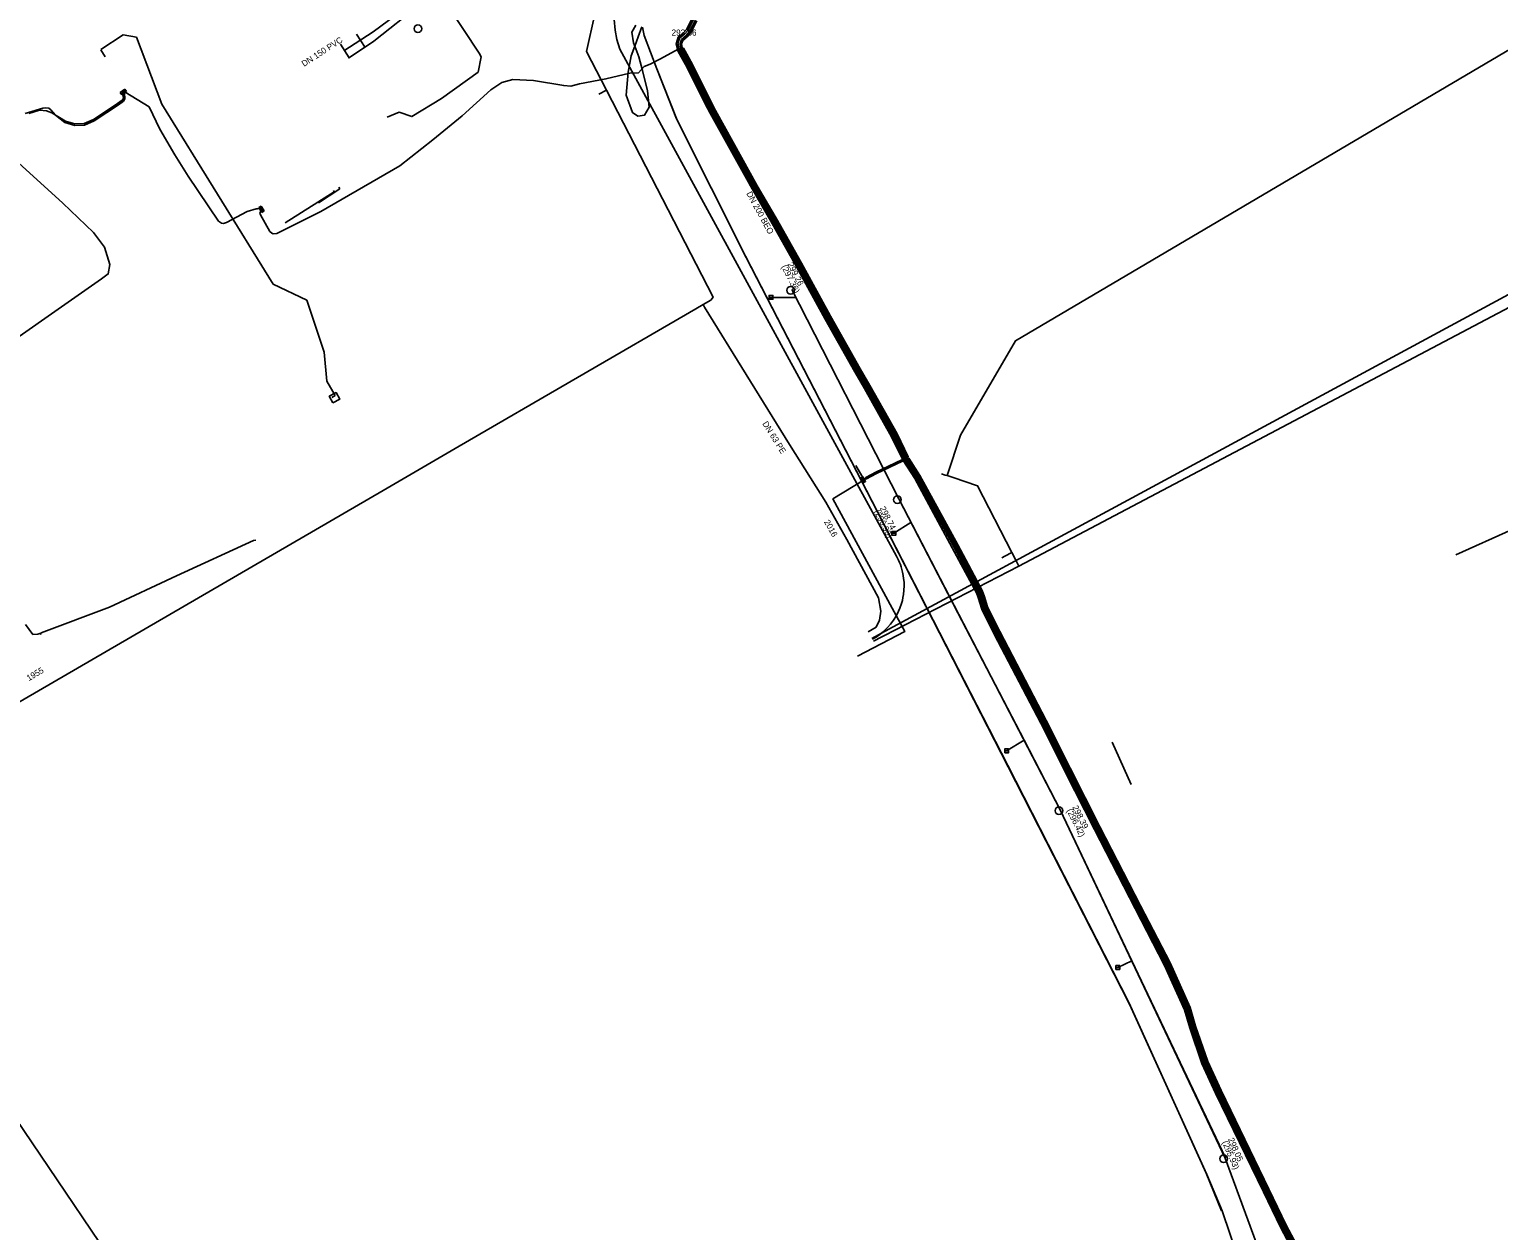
# Model space of a CAD drawing. Extents: x -600391 to -599491, y -1160176 to -1159402.
# Drawn here: x -599833.6 to -599641, y -1159680.9 to -1159523.5 of the extents above; entities that cross this region are included whole.
import ezdxf

# ---------------------------------------------------------------- set-up
doc = ezdxf.new("R2010")
doc.units = 0
for name, color, linetype in [('28', 7, 'Continuous'), ('31', 7, 'Continuous'), ('CETIN_linie', 7, 'Continuous'), ('EON_linie', 7, 'Continuous'), ('Vrstva 1', 7, 'Continuous'), ('Vrstva 13', 7, 'Continuous'), ('Vrstva 15', 7, 'Continuous'), ('Vrstva 3', 7, 'Continuous'), ('Vrstva 4', 7, 'Continuous'), ('Vrstva 42', 7, 'Continuous'), ('Vrstva 43', 7, 'Continuous'), ('Vrstva 44', 7, 'Continuous'), ('Vrstva 5', 7, 'Continuous'), ('Vrstva 55', 7, 'Continuous'), ('Vrstva 58', 7, 'Continuous'), ('Vrstva 8', 7, 'Continuous'), ('ČD_linie', 7, 'Continuous')]:
    doc.layers.add(name, color=color, linetype=linetype)

# ---------------------------------------------------------------- blocks, each defined once
blk = doc.blocks.new('NN630')
at = {"layer": '31'}
for points in [[(0, -0.7), (-0.7, 0)], [(-0.7, -0.7), (-0.7, 0), (0.7, 0), (0.7, -0.7)], [(-0.7, -0.7), (0.7, -0.7)], [(0, -0.7), (0.7, 0)]]:
    blk.add_lwpolyline(points, dxfattribs=at)
blk = doc.blocks.new('NN620')
at = {"layer": '28'}
for points in [[(0.75, 0), (-0.75, 0)], [(-0.75, 0), (-0.75, -0.75)], [(0.75, -0.75), (0.75, 0)], [(-0.75, -0.75), (0.75, -0.75)], [(0.37, -0.18), (-0.38, -0.18)], [(-0.38, -0.18), (-0.38, -0.56)], [(-0.38, -0.56), (0.37, -0.56)], [(0.32, -0.23), (-0.33, -0.23)], [(-0.33, -0.23), (-0.33, -0.51)], [(-0.33, -0.51), (0.32, -0.51)], [(0.27, -0.27), (-0.28, -0.27)], [(-0.28, -0.27), (-0.28, -0.46)], [(-0.28, -0.46), (0.27, -0.46)], [(0.23, -0.32), (-0.23, -0.32)], [(-0.23, -0.32), (-0.23, -0.42)], [(-0.23, -0.42), (0.23, -0.42)], [(-0.19, -0.37), (0.19, -0.37)], [(0.23, -0.42), (0.23, -0.32)], [(0.27, -0.46), (0.27, -0.27)], [(0.32, -0.51), (0.32, -0.23)], [(0.37, -0.56), (0.37, -0.18)]]:
    blk.add_lwpolyline(points, dxfattribs=at)

msp = doc.modelspace()

# ---------------------------------------------------------------- linework, layer by layer
at = {"layer": 'CETIN_linie'}
msp.add_lwpolyline([(-599595.4, -1159569.61), (-599613.6, -1159577.67), (-599631.8, -1159585.72), (-599646.6, -1159592.36)], dxfattribs=at)
at = {"layer": 'EON_linie'}
msp.add_lwpolyline([(-599679.22, -1159673.6), (-599679.3, -1159673.41), (-599689.43, -1159651.07), (-599705.32, -1159619.97), (-599722.43, -1159586.66), (-599739.68, -1159553.24), (-599748.74, -1159535.23), (-599751.32, -1159528.67)], dxfattribs=at)
at = {"layer": 'Vrstva 1'}
for p, q in [((-599790.66, -1159524.12), (-599789.53, -1159525.88)), ((-599792.76, -1159525.47), (-599791.63, -1159527.23)), ((-599791.72, -1159527.29), (-599788.42, -1159525.07)), ((-599793, -1159544.2), (-599792.87, -1159544.4)), ((-599793.69, -1159544.63), (-599793.59, -1159544.79)), ((-599736.34, -1159558.64), (-599733.07, -1159558.67)), ((-599720.24, -1159589.56), (-599718, -1159588.13)), ((-599705.46, -1159618.06), (-599703.18, -1159616.67)), ((-599690.88, -1159646.47), (-599689.07, -1159645.6))]:
    msp.add_line(p, q, dxfattribs=at)
for points in [[(-599756.17, -1159526.09), (-599756.54, -1159524.86), (-599756.77, -1159523.63), (-599756.9, -1159522.21), (-599756.8, -1159520.76), (-599756.51, -1159519.5), (-599755.99, -1159518.12), (-599755.38, -1159516.95), (-599754.61, -1159515.89), (-599753.8, -1159515.05), (-599752.93, -1159514.34), (-599752.22, -1159513.83), (-599751.58, -1159513.4), (-599715.24, -1159488.66), (-599658.59, -1159453.85)], [(-599788.42, -1159525.07), (-599782.34, -1159520.25), (-599779.79, -1159518.07), (-599779.72, -1159514.64)], [(-599723.06, -1159603.44), (-599722.57, -1159603.17), (-599722.07, -1159602.8), (-599721.6, -1159602.42), (-599721.08, -1159601.92), (-599720.68, -1159601.46), (-599720.31, -1159600.96), (-599719.91, -1159600.32), (-599719.63, -1159599.75), (-599719.45, -1159599.35), (-599719.24, -1159598.74), (-599719.13, -1159598.35), (-599719.05, -1159597.97), (-599718.98, -1159597.58), (-599718.92, -1159597), (-599718.9, -1159596.43), (-599718.91, -1159595.96), (-599718.96, -1159595.46), (-599719.01, -1159595.09), (-599719.1, -1159594.65), (-599719.19, -1159594.29), (-599719.28, -1159593.96), (-599719.39, -1159593.65), (-599719.5, -1159593.37), (-599719.63, -1159593.09), (-599719.89, -1159592.57), (-599756.17, -1159526.09)], [(-599800.03, -1159548.87), (-599793.59, -1159544.79)], [(-599795.66, -1159546.25), (-599792.87, -1159544.4)], [(-599733.6, -1159557.62), (-599719.6, -1159585.05), (-599698.44, -1159625.81), (-599676.83, -1159671.44), (-599668.21, -1159694.85), (-599705.56, -1159720.34), (-599743.19, -1159746.17), (-599779.24, -1159770.44), (-599816.43, -1159796.74)], [(-599719.6, -1159585.05), (-599733.6, -1159557.62)], [(-599733.07, -1159558.67), (-599736.34, -1159558.64)], [(-599698.44, -1159625.81), (-599703.18, -1159616.67), (-599711.84, -1159600), (-599719.6, -1159585.05)], [(-599718, -1159588.13), (-599720.24, -1159589.56)], [(-599703.18, -1159616.67), (-599705.46, -1159618.06)], [(-599676.79, -1159671.41), (-599689.07, -1159645.6), (-599698.44, -1159625.81)], [(-599689.07, -1159645.6), (-599690.88, -1159646.47)], [(-599668.21, -1159694.85), (-599676.83, -1159671.44)]]:
    msp.add_lwpolyline(points, dxfattribs=at)
at = {"layer": 'Vrstva 13'}
for p, q in [((-599821.27, -1159524.24), (-599824.19, -1159526.16)), ((-599819.53, -1159524.52), (-599821.27, -1159524.24)), ((-599816.21, -1159533.32), (-599819.53, -1159524.52)), ((-599823.61, -1159527.1), (-599824.21, -1159526.19)), ((-599757.93, -1159531.49), (-599758.93, -1159532.01)), ((-599801.61, -1159556.91), (-599816.21, -1159533.32)), ((-599797.2, -1159559.01), (-599801.61, -1159556.91)), ((-599794.9, -1159565.82), (-599797.2, -1159559.01)), ((-599745.25, -1159559.56), (-599746.19, -1159560.13)), ((-599745.25, -1159559.56), (-599745.05, -1159559.91)), ((-599794.57, -1159569.6), (-599794.9, -1159565.82)), ((-599793.48, -1159571.51), (-599794.57, -1159569.6)), ((-599793.48, -1159571.51), (-599793.9, -1159571.75)), ((-599713.5, -1159581.92), (-599713.99, -1159581.76)), ((-599713.26, -1159582), (-599713.5, -1159581.92)), ((-599713.26, -1159582), (-599712.48, -1159582.26)), ((-599704.77, -1159592.07), (-599705.7, -1159592.55)), ((-599705.7, -1159592.55), (-599706.11, -1159592.76)), ((-599722.25, -1159602.87), (-599723.11, -1159603.33)), ((-599721.82, -1159603.13), (-599722.9, -1159603.7))]:
    msp.add_line(p, q, dxfattribs=at)
for points in [[(-599757.93, -1159531.49), (-599760.55, -1159526.41), (-599759.42, -1159521.54), (-599758.81, -1159518.92), (-599742.22, -1159508.61), (-599680.74, -1159470.43), (-599612.05, -1159427.77), (-599574.38, -1159404.36), (-599573.73, -1159403.97), (-599570.13, -1159401.77)], [(-599490.77, -1159438.62), (-599512.51, -1159451.33), (-599529.09, -1159460.99), (-599704.29, -1159564.32), (-599711.49, -1159576.7), (-599713.26, -1159582)], [(-599703.86, -1159593.85), (-599518.59, -1159496.06), (-599513.69, -1159492.44), (-599490.77, -1159475.54)], [(-599515.13, -1159489.53), (-599522.02, -1159494.63), (-599689.57, -1159585.22), (-599721.95, -1159602.71), (-599722.25, -1159602.87)], [(-599778.86, -1159517.59), (-599778.55, -1159517.83), (-599778.39, -1159518.06), (-599779.66, -1159518.93), (-599776.67, -1159523.51), (-599774.59, -1159526.64), (-599774.33, -1159527.11), (-599774.71, -1159529.11), (-599779.55, -1159532.55), (-599783.41, -1159534.94), (-599785.07, -1159534.35), (-599786.65, -1159535.02)], [(-599757.93, -1159531.49), (-599743.94, -1159558.59), (-599744.24, -1159558.98), (-599745.25, -1159559.56)], [(-599861.59, -1159627.22), (-599851.9, -1159621.54), (-599851.51, -1159621.31), (-599787.2, -1159583.96), (-599777.21, -1159578.14), (-599777.2, -1159578.13), (-599746.19, -1159560.13)], [(-599745.05, -1159559.91), (-599739.62, -1159568.74), (-599733.91, -1159577.93), (-599729.14, -1159585.46), (-599726.4, -1159590.35), (-599722.24, -1159598.01), (-599721.93, -1159599.78), (-599722.14, -1159600.92), (-599722.56, -1159601.85), (-599723.59, -1159602.46)], [(-599704.77, -1159592.07), (-599709.27, -1159583.33), (-599712.48, -1159582.26)], [(-599703.86, -1159593.85), (-599704.3, -1159592.99), (-599704.77, -1159592.07)], [(-599703.86, -1159593.85), (-599721.48, -1159602.94), (-599721.82, -1159603.13)], [(-599765.72, -1159769.27), (-599811.19, -1159702.04), (-599843.15, -1159654.78), (-599844.02, -1159653.49), (-599861.32, -1159627.71)]]:
    msp.add_lwpolyline(points, dxfattribs=at)
at = {"layer": 'Vrstva 15'}
msp.add_lwpolyline([(-599793.76, -1159572.47), (-599792.88, -1159571.99), (-599793.36, -1159571.11), (-599794.24, -1159571.59)], close=True, dxfattribs=at)
at = {"layer": 'Vrstva 3'}
for p, q in [((-599736.59, -1159558.64), (-599736.09, -1159558.64)), ((-599720.49, -1159589.56), (-599719.99, -1159589.56)), ((-599705.71, -1159618.06), (-599705.21, -1159618.06)), ((-599691.13, -1159646.47), (-599690.63, -1159646.47))]:
    msp.add_line(p, q, dxfattribs=at)
for points in [[(-599736.59, -1159558.89), (-599736.09, -1159558.89), (-599736.09, -1159558.39), (-599736.59, -1159558.39)], [(-599720.49, -1159589.81), (-599719.99, -1159589.81), (-599719.99, -1159589.31), (-599720.49, -1159589.31)], [(-599705.71, -1159618.31), (-599705.21, -1159618.31), (-599705.21, -1159617.81), (-599705.71, -1159617.81)], [(-599691.13, -1159646.72), (-599690.63, -1159646.72), (-599690.63, -1159646.22), (-599691.13, -1159646.22)]]:
    msp.add_lwpolyline(points, close=True, dxfattribs=at)
for centre in [(-599782.63, -1159523.42), (-599733.78, -1159557.71), (-599719.77, -1159585.15), (-599698.61, -1159625.91), (-599677.01, -1159671.53)]:
    msp.add_circle(centre, 0.5, dxfattribs=at)
at = {"layer": 'Vrstva 42'}
msp.add_line((-599725.21, -1159580.69), (-599724.14, -1159582.56), dxfattribs=at)
for points in [[(-599664.42, -1159688.47), (-599668.82, -1159680.23), (-599671.09, -1159675.52), (-599677.36, -1159662.58), (-599679.11, -1159658.77), (-599680.7, -1159654.14), (-599681.4, -1159651.71), (-599684.03, -1159645.87), (-599687.91, -1159638.36), (-599693.24, -1159628.03), (-599697.12, -1159620.35), (-599700.26, -1159614.1), (-599706.37, -1159602.41), (-599707.96, -1159599.2), (-599708.42, -1159597.73), (-599708.67, -1159597.05), (-599711.87, -1159591.06), (-599716.82, -1159581.98), (-599718.26, -1159579.71), (-599722.5, -1159581.73), (-599723.83, -1159582.42), (-599724.12, -1159582.46), (-599723.93, -1159582.25), (-599722.59, -1159581.55), (-599718.36, -1159579.53), (-599719.83, -1159576.53), (-599723.41, -1159570.19), (-599724.65, -1159568), (-599728.54, -1159561.1), (-599732.36, -1159554.17), (-599735.49, -1159548.57), (-599738.14, -1159544.03), (-599739.06, -1159542.37), (-599743.62, -1159534.13), (-599743.96, -1159533.46), (-599746.84, -1159527.72), (-599747.4, -1159526.74), (-599747.82, -1159525.97), (-599748.5, -1159526.12), (-599750.81, -1159527.39), (-599752.19, -1159528.07), (-599752.99, -1159528.39)], [(-599752.99, -1159528.39), (-599753.7, -1159529.2), (-599754.85, -1159529.23), (-599757.98, -1159530.01), (-599761.46, -1159530.63), (-599762.57, -1159530.95), (-599763.51, -1159530.88), (-599767.47, -1159530.22), (-599770.18, -1159530.09), (-599771.63, -1159530.46), (-599773.06, -1159531.45), (-599776.83, -1159534.83), (-599780.66, -1159537.97), (-599784.99, -1159541.4), (-599795.37, -1159547.4), (-599798.74, -1159549.09), (-599801.11, -1159550.25), (-599801.59, -1159550.29), (-599801.78, -1159550.24), (-599802.03, -1159549.99), (-599803.28, -1159547.82), (-599803.34, -1159547.59), (-599803.32, -1159547.5), (-599803.3, -1159547.44), (-599803.18, -1159547.35)], [(-599821.1, -1159531.82), (-599821.03, -1159532.61), (-599821.24, -1159532.93), (-599821.89, -1159533.39), (-599825.07, -1159535.52), (-599826.35, -1159536.05), (-599827.6, -1159536.11), (-599828.92, -1159535.71), (-599830.13, -1159534.74), (-599830.73, -1159534.07), (-599831.01, -1159533.83), (-599831.4, -1159533.78), (-599831.78, -1159533.82), (-599834.09, -1159534.55)], [(-599833.61, -1159534.52), (-599832.25, -1159534.11), (-599831.31, -1159534.17), (-599830.6, -1159534.44), (-599828.83, -1159535.53), (-599827.58, -1159535.91), (-599826.39, -1159535.85), (-599825.16, -1159535.34), (-599822, -1159533.23), (-599821.39, -1159532.79), (-599821.24, -1159532.56), (-599821.29, -1159531.94)], [(-599803.42, -1159546.97), (-599803.55, -1159547), (-599803.71, -1159547.02), (-599803.85, -1159547.03), (-599805, -1159547.37), (-599807.73, -1159548.82), (-599808.11, -1159548.94), (-599808.36, -1159548.93), (-599808.76, -1159548.64), (-599812.76, -1159542.73), (-599814.49, -1159539.97), (-599816.45, -1159536.58), (-599817.86, -1159533.68), (-599821, -1159531.76)], [(-599724.14, -1159582.56), (-599728.24, -1159585.04), (-599718.82, -1159602.43), (-599725.03, -1159605.68)]]:
    msp.add_lwpolyline(points, dxfattribs=at)
at = {"layer": 'Vrstva 44'}
for points in [[(-599664.78, -1159688.65), (-599669.18, -1159680.41), (-599671.45, -1159675.7), (-599677.72, -1159662.76), (-599679.49, -1159658.91), (-599681.08, -1159654.26), (-599681.78, -1159651.85), (-599684.39, -1159646.05), (-599688.27, -1159638.54), (-599693.6, -1159628.21), (-599697.48, -1159620.53), (-599700.62, -1159614.28), (-599706.73, -1159602.59), (-599708.34, -1159599.34), (-599708.8, -1159597.85), (-599709.03, -1159597.21), (-599712.23, -1159591.25), (-599717.16, -1159582.18), (-599718.68, -1159579.81), (-599720.19, -1159576.71), (-599723.75, -1159570.39), (-599728.88, -1159561.3), (-599732.71, -1159554.37), (-599735.83, -1159548.77), (-599738.48, -1159544.23), (-599739.41, -1159542.57), (-599743.98, -1159534.31), (-599744.32, -1159533.64), (-599747.2, -1159527.91), (-599747.75, -1159526.94), (-599748.13, -1159526.24), (-599748.26, -1159525.42), (-599748.09, -1159524.84), (-599747.49, -1159524.37), (-599747.02, -1159523.8), (-599746.24, -1159522.32)], [(-599664.6, -1159688.56), (-599669, -1159680.32), (-599671.27, -1159675.61), (-599677.54, -1159662.67), (-599679.3, -1159658.84), (-599680.89, -1159654.2), (-599681.59, -1159651.78), (-599684.21, -1159645.96), (-599688.09, -1159638.45), (-599693.42, -1159628.12), (-599697.3, -1159620.44), (-599700.44, -1159614.19), (-599706.55, -1159602.5), (-599708.15, -1159599.27), (-599708.61, -1159597.79), (-599708.85, -1159597.13), (-599712.05, -1159591.16), (-599716.99, -1159582.08), (-599718.5, -1159579.71), (-599720.01, -1159576.62), (-599723.58, -1159570.29), (-599728.71, -1159561.2), (-599732.53, -1159554.27), (-599735.66, -1159548.67), (-599738.31, -1159544.13), (-599739.23, -1159542.47), (-599743.8, -1159534.22), (-599744.14, -1159533.55), (-599747.02, -1159527.81), (-599747.58, -1159526.84), (-599747.94, -1159526.16), (-599748.06, -1159525.42), (-599747.91, -1159524.96), (-599747.35, -1159524.51), (-599746.86, -1159523.92), (-599746.06, -1159522.4)]]:
    msp.add_lwpolyline(points, dxfattribs=at)
at = {"layer": 'Vrstva 5'}
for p, q in [((-599788.51, -1159523.85), (-599780.67, -1159518.04)), ((-599792.33, -1159526.33), (-599788.51, -1159523.85)), ((-599792.33, -1159526.33), (-599788.51, -1159523.85))]:
    msp.add_line(p, q, dxfattribs=at)
at = {"layer": 'Vrstva 55'}
for points in [[(-599834.05, -1159601.52), (-599833.09, -1159602.82), (-599832.43, -1159602.76), (-599832.25, -1159602.7), (-599832.05, -1159602.76), (-599832.02, -1159602.6), (-599823.05, -1159599.25), (-599814.26, -1159595.14), (-599804.19, -1159590.51), (-599803.88, -1159590.44)], [(-599689.13, -1159622.48), (-599691.63, -1159616.94)]]:
    msp.add_lwpolyline(points, dxfattribs=at)
at = {"layer": 'Vrstva 58'}
for points in [[(-599754.05, -1159522.95), (-599754.59, -1159523.86), (-599754.39, -1159525.27), (-599754.21, -1159525.71), (-599753.65, -1159527.13), (-599753.17, -1159528.88), (-599752.52, -1159531.58), (-599752.31, -1159533.7), (-599752.91, -1159534.74), (-599753.81, -1159534.89), (-599754.5, -1159534.41), (-599755.31, -1159532.15), (-599755.08, -1159529.14), (-599754.66, -1159526.97), (-599754.21, -1159525.71), (-599753.77, -1159524.51), (-599753.29, -1159523.16)], [(-599665.13, -1159688.84), (-599669.53, -1159680.59), (-599671.81, -1159675.87), (-599678.08, -1159662.93), (-599679.86, -1159659.06), (-599681.46, -1159654.38), (-599682.15, -1159651.99), (-599684.75, -1159646.22), (-599688.62, -1159638.73), (-599693.95, -1159628.39), (-599697.84, -1159620.71), (-599700.97, -1159614.46), (-599707.08, -1159602.77), (-599708.71, -1159599.49), (-599709.18, -1159597.98), (-599709.4, -1159597.38), (-599712.58, -1159591.45), (-599717.51, -1159582.39), (-599719.02, -1159580), (-599720.54, -1159576.9), (-599724.1, -1159570.58), (-599725.34, -1159568.39), (-599729.23, -1159561.49), (-599733.05, -1159554.56), (-599736.18, -1159548.97), (-599738.83, -1159544.43), (-599739.75, -1159542.76), (-599744.33, -1159534.5), (-599744.68, -1159533.82), (-599747.55, -1159528.1), (-599748.11, -1159527.13), (-599748.5, -1159526.39), (-599748.79, -1159525.42), (-599748.52, -1159524.55), (-599747.84, -1159524.01), (-599747.44, -1159523.53), (-599746.71, -1159522.14)], [(-599664.95, -1159688.75), (-599669.36, -1159680.5), (-599671.63, -1159675.78), (-599677.9, -1159662.84), (-599679.67, -1159658.99), (-599681.27, -1159654.32), (-599681.97, -1159651.92), (-599684.57, -1159646.13), (-599688.45, -1159638.63), (-599693.78, -1159628.3), (-599697.66, -1159620.62), (-599700.8, -1159614.37), (-599706.91, -1159602.68), (-599708.52, -1159599.42), (-599708.99, -1159597.92), (-599709.22, -1159597.29), (-599712.4, -1159591.35), (-599717.33, -1159582.28), (-599718.85, -1159579.91), (-599720.36, -1159576.81), (-599723.93, -1159570.49), (-599725.17, -1159568.3), (-599729.06, -1159561.4), (-599732.88, -1159554.46), (-599736.01, -1159548.87), (-599738.66, -1159544.33), (-599739.58, -1159542.66), (-599744.15, -1159534.41), (-599744.5, -1159533.73), (-599747.37, -1159528), (-599747.93, -1159527.03), (-599748.31, -1159526.31), (-599748.58, -1159525.42), (-599748.35, -1159524.66), (-599747.7, -1159524.15), (-599747.27, -1159523.64), (-599746.52, -1159522.21)], [(-599753.18, -1159523.24), (-599752.97, -1159524.31), (-599751.32, -1159528.67)], [(-599679.22, -1159673.6), (-599689.35, -1159651.26), (-599705.24, -1159620.16), (-599722.35, -1159586.85), (-599739.6, -1159553.43), (-599748.66, -1159535.42), (-599751.32, -1159528.67)], [(-599841.07, -1159568.04), (-599824.09, -1159556.19), (-599823.21, -1159555.56), (-599823.03, -1159554.31), (-599823.7, -1159552.07), (-599825.13, -1159550.14), (-599829.18, -1159546.29), (-599835.44, -1159540.56)], [(-599679.22, -1159673.6), (-599677.23, -1159678.36), (-599675.17, -1159684.41)]]:
    msp.add_lwpolyline(points, dxfattribs=at)
at = {"layer": 'ČD_linie'}
for p, q in [((-599751.32, -1159528.67), (-599752.97, -1159524.31)), ((-599677.28, -1159678.36), (-599679.3, -1159673.41))]:
    msp.add_line(p, q, dxfattribs=at)
msp.add_lwpolyline([(-599679.3, -1159673.41), (-599689.43, -1159651.07), (-599705.32, -1159619.97), (-599722.43, -1159586.66), (-599739.68, -1159553.24), (-599748.74, -1159535.23), (-599751.32, -1159528.67)], dxfattribs=at)

# ---------------------------------------------------------------- block references
at = {"layer": 'Vrstva 43', "xscale": 0.5, "yscale": 0.5}
for name, p, rotation in [('NN620', (-599821.12, -1159531.86), -145), ('NN620', (-599803.29, -1159547.18), 122), ('NN630', (-599724.12, -1159582.46), -59.99999999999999)]:
    msp.add_blockref(name, p, dxfattribs=dict(at, rotation=rotation))

# ---------------------------------------------------------------- texts
at = {"layer": 'Vrstva 15'}
for s, rotation, p in [('DN 63 PE', 301.8388, (-599737.51, -1159575.18)), ('2016', 299.3127, (-599729.43, -1159588.05)), ('1955', 30.3668, (-599833.63, -1159608.95))]:
    msp.add_text(s, height=0.8, rotation=rotation, dxfattribs=at).set_placement(p)
at = {"layer": 'Vrstva 4'}
msp.add_text('293.66', height=0.8, dxfattribs=at).set_placement((-599749.38, -1159524.33))
for s, rotation, p in [('DN 200 BEO', 298.6241, (-599739.61, -1159545.02)), ('(297.36)', 296.7591, (-599735.02, -1159554.61)), ('299.26', 296.7591, (-599734.21, -1159554.29)), ('(296.90)', 296.7591, (-599722.87, -1159586.71)), ('298.74', 296.7591, (-599722.12, -1159586.27)), ('(296.42)', 296.7591, (-599697.63, -1159625.89)), ('298.39', 296.7591, (-599696.87, -1159625.46)), ('(295.93)', 293.5877, (-599677.24, -1159669.38)), ('298.05', 293.5877, (-599676.46, -1159668.98))]:
    msp.add_text(s, height=0.8, rotation=rotation, dxfattribs=at).set_placement(p)
at = {"layer": 'Vrstva 8'}
msp.add_text('DN 150 PVC', height=0.8, rotation=32.9543, dxfattribs=at).set_placement((-599797.55, -1159528.44))

doc.saveas('drawing.dxf')
